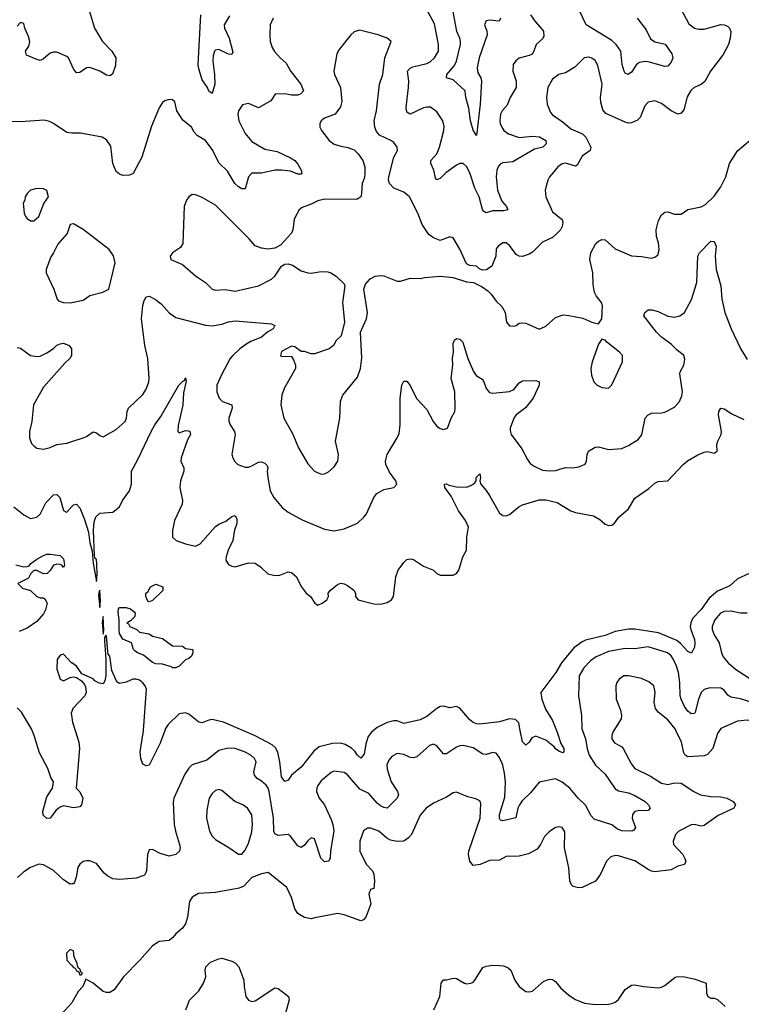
# Model space of a CAD drawing. Header units: inches. Extents: x 1834610 to 2027685, y 642842 to 774116.
# Tile 618 of 632: x 2009685 to 2014054, y 748343 to 754301. Entities that reach past the tile are written whole.
import ezdxf

# ---------------------------------------------------------------- set-up
doc = ezdxf.new("R2010")
doc.units = ezdxf.units.IN
doc.header["$MEASUREMENT"] = 0
for name, color, linetype in [('C0704', 7, 'Continuous'), ('C0705', 7, 'Continuous'), ('C0714', 7, 'Continuous'), ('C0715', 7, 'Continuous')]:
    doc.layers.add(name, color=color, linetype=linetype)

msp = doc.modelspace()

# ---------------------------------------------------------------- linework, layer by layer
at = {"layer": 'C0704', "color": 5}
for points, elevation in [([(2010000, 749534.7), (2009950, 749544.2), (2009926, 749534), (2009904.7, 749515.3), (2009870, 749469.5), (2009850, 749467.6), (2009828, 749488), (2009825.6, 749510), (2009850, 749598.8), (2009884, 749650), (2009889.2, 749690), (2009874.6, 749714.6), (2009856.1, 749770), (2009805.3, 749865.3), (2009773.6, 749970), (2009760.5, 750000)], 240), ([(2010000, 749071.1), (2009990, 749069.6), (2009950, 749095.4), (2009890, 749153.3), (2009830, 749187.3), (2009802, 749190), (2009750, 749170.8), (2009710, 749145.5), (2009672, 749110)], 260), ([(2010000, 748670.7), (2009990, 748675.3), (2009967.9, 748652.1), (2009971.3, 748610), (2010000, 748577.4)], 280), ([(2010000, 748352.6), (2009955.8, 748304.2), (2009917.3, 748270), (2009914, 748250), (2009922, 748230), (2009970, 748166.8), (2009992.7, 748152.7), (2010000, 748151.8)], 280)]:
    msp.add_lwpolyline(points, dxfattribs=dict(at, elevation=elevation))
at = {"layer": 'C0705', "color": 5}
for points, elevation in [([(2010000, 754026.2), (2009980.5, 754070), (2009970, 754078.5), (2009910, 754103.6), (2009890, 754105.6), (2009870, 754097.6), (2009830, 754064.5), (2009810, 754055.1), (2009790, 754059.5), (2009726.8, 754086.8), (2009720.4, 754110), (2009739.9, 754140.1), (2009747.5, 754170), (2009739.5, 754199.5), (2009715.8, 754250), (2009710, 754279), (2009690, 754285.1), (2009670, 754262.4)], 240), ([(2010000, 753614.4), (2009970, 753619), (2009890, 753673.7), (2009865.4, 753685.4), (2009832.6, 753692.6), (2009690, 753682.7), (2009590, 753684.2)], 260), ([(2010000, 753063.6), (2009990, 753062), (2009972.5, 753007.5), (2009916.8, 752943.2), (2009890.7, 752890), (2009873.5, 752866.5), (2009845.5, 752790), (2009845.5, 752770), (2009892.7, 752670), (2009912.7, 752610), (2009920.8, 752600.8), (2009948.9, 752588.9), (2009990, 752587.6), (2010000, 752589.5)], 280), ([(2009670, 752318), (2009690, 752313), (2009750, 752268.8), (2009790, 752262.4), (2009810, 752265.2), (2009850, 752284.7), (2009890, 752311.6), (2009910, 752331.6), (2009930, 752340.3), (2009950, 752343.7), (2009984.7, 752330), (2009999.3, 752310), (2009999.6, 752270), (2009988.9, 752250), (2009957.7, 752222.3), (2009830, 752076.9), (2009768.8, 751970), (2009758.7, 751870), (2009744.9, 751810), (2009745.5, 751770), (2009756.7, 751736.7), (2009770, 751721.6), (2009790, 751708.5), (2009830, 751702), (2009870, 751711.8), (2009910, 751730.2), (2009970, 751739), (2010000, 751748.4)], 260), ([(2009650, 751353.8), (2009710, 751304.4), (2009750, 751283), (2009790, 751290.3), (2009810, 751308.5), (2009842.5, 751377.5), (2009890, 751426.4), (2009910, 751428.4), (2009929.2, 751409.2), (2009950, 751330.8), (2009963.8, 751323.8), (2009970, 751322), (2010000, 751355)], 240), ([(2009662, 751002), (2009710, 750990.3), (2009730, 750992.4), (2009742.9, 750997.1), (2009752.7, 751010), (2009790, 751037.1), (2009830, 751058.8), (2009850, 751066.8), (2009870, 751067.3), (2009930, 751059.1), (2009950, 751038.8), (2009957.1, 751002.9), (2009950, 750986), (2009939.6, 750999.6), (2009930, 751003.7), (2009910, 751007), (2009890, 751001.2), (2009870, 750968), (2009851.2, 750948.9), (2009828.4, 750948.4), (2009790, 750968), (2009770, 750968), (2009752, 750950), (2009738, 750922), (2009674, 750890), (2009702, 750862), (2009750, 750846), (2009790, 750811.3), (2009810, 750802), (2009830, 750802), (2009836.9, 750796.9), (2009851.3, 750770), (2009840.7, 750730), (2009830, 750706), (2009790, 750659.3), (2009730, 750619.3), (2009681.4, 750598.6)], 220), ([(2010000, 750409.3), (2009999, 750410), (2009950, 750462.7), (2009930, 750456), (2009913, 750430), (2009910.4, 750370), (2009930, 750310.8), (2009950, 750300.5), (2009990, 750320.7), (2010000, 750322.3)], 240), ([(2009760.5, 750000), (2009756.2, 750010), (2009695.3, 750110), (2009670, 750137.3)], 240), ([(2010000, 750114.9), (2009996.1, 750103.9), (2010000, 750078.4)], 240)]:
    msp.add_lwpolyline(points, dxfattribs=dict(at, elevation=elevation))
at = {"layer": 'C0705', "color": 5, "elevation": 280}
msp.add_lwpolyline([(2009790, 753279), (2009750, 753268.7), (2009730, 753248.7), (2009718.8, 753230), (2009716, 753210), (2009706, 753190), (2009713, 753130), (2009720.5, 753110), (2009730, 753097.3), (2009750, 753084), (2009770, 753084), (2009801.2, 753110), (2009832.1, 753187.9), (2009859.3, 753230), (2009850, 753268), (2009830, 753277.2)], close=True, dxfattribs=at)
at = {"layer": 'C0714', "color": 5}
for points, elevation in [([(2013283.2, 750000), (2013277, 749990), (2013270.3, 749970), (2013270.4, 749950), (2013285.3, 749925.3), (2013330, 749900.4), (2013338.7, 749890), (2013390, 749795.5), (2013408.6, 749770), (2013504.1, 749724.1), (2013570, 749681.3), (2013610, 749672.6), (2013650, 749682.4), (2013690, 749682), (2013767, 749630), (2013806.4, 749610), (2013870, 749599.7), (2013930, 749598), (2013966.8, 749590), (2014005.5, 749570), (2014018, 749550), (2014007.7, 749530), (2013914.8, 749485.2), (2013830, 749424.4), (2013810, 749420.7), (2013770, 749431.5), (2013750, 749429.8), (2013676.3, 749390), (2013654.9, 749370), (2013640.8, 749330), (2013644.4, 749310), (2013699.1, 749250), (2013710.3, 749230), (2013717.6, 749210), (2013710.2, 749189.8), (2013670, 749179.7), (2013630, 749157.3), (2013530, 749144.7), (2013510, 749148.2), (2013490, 749159.1), (2013410, 749211.8), (2013310, 749242.2), (2013290, 749243.7), (2013264.2, 749235.8), (2013237.3, 749210), (2013201.1, 749130), (2013171.5, 749088.5), (2013090, 749049.8), (2013068.4, 749048.4), (2013035.1, 749055.1), (2013025, 749065), (2013015.6, 749090), (2013010.5, 749169.5), (2012982.8, 749290), (2012986.2, 749386.2), (2012970, 749412), (2012950, 749417.6), (2012930, 749413.3), (2012890, 749385.6), (2012862, 749358), (2012838.3, 749310), (2012817.6, 749282.4), (2012766.3, 749253.7), (2012710, 749238.6), (2012630, 749238), (2012590, 749214.8), (2012530, 749213.3), (2012472, 749188), (2012430, 749183.7), (2012410, 749209.2), (2012402.9, 749250), (2012404.7, 749270), (2012472.5, 749470), (2012477.1, 749557.2), (2012470, 749575.1), (2012447.2, 749587.2), (2012399.1, 749599.1), (2012330, 749626.3), (2012310, 749622), (2012270, 749596.3), (2012190, 749560.5), (2012145.7, 749530), (2012110, 749487.3), (2012056.5, 749370), (2012039.6, 749350), (2012010, 749330.9), (2011971.4, 749328.6), (2011930, 749336.1), (2011907.8, 749347.8), (2011859.6, 749390), (2011811.9, 749408.2), (2011790, 749408.2), (2011767.6, 749392.4), (2011744, 749330), (2011743.6, 749270), (2011783.6, 749190), (2011821.1, 749150), (2011828.7, 749130), (2011832.4, 749087.6), (2011830, 749044), (2011810, 749038), (2011799.1, 749010), (2011810.2, 748950), (2011780.9, 748870), (2011766.8, 748853.2), (2011750, 748847.1), (2011650, 748883.5), (2011610, 748891.6), (2011472.8, 748867.2), (2011450, 748859.3), (2011410, 748869.2), (2011370, 748892.3), (2011350, 748920.9), (2011330.7, 748990), (2011302.5, 749050), (2011190, 749140.7), (2011150, 749132.8), (2011090.3, 749109.7), (2011042.3, 749057.7), (2011013.8, 749046.2), (2010870, 749019.8), (2010767.2, 749012.8), (2010730, 748991.8), (2010714, 748966), (2010701.1, 748870), (2010688.4, 748830), (2010670, 748803.7), (2010630, 748769.5), (2010612.9, 748747.1), (2010590, 748728.3), (2010530, 748722), (2010490, 748697.6), (2010412, 748610), (2010313.7, 748510), (2010256.3, 748430), (2010230, 748414.5), (2010210, 748414), (2010190, 748420.5), (2010130, 748471.6), (2010085.4, 748494.6), (2010067.7, 748450), (2010039.9, 748420.1), (2010003.6, 748356.4), (2010000, 748352.6)], 280), ([(2013092.2, 750000), (2013111.4, 749950), (2013120.7, 749890), (2013132.4, 749850), (2013170.5, 749790.5), (2013230, 749734.7), (2013290, 749647.1), (2013310, 749634.3), (2013370, 749622), (2013410, 749606.3), (2013471.3, 749570), (2013491.4, 749550), (2013502.4, 749530), (2013490, 749516.2), (2013426.5, 749513.5), (2013410.2, 749509.8), (2013401, 749499), (2013395.6, 749490), (2013393.8, 749470), (2013414.3, 749410), (2013403.6, 749396.4), (2013390.8, 749390), (2013330, 749392.6), (2013303.6, 749403.6), (2013270, 749428.9), (2013163.6, 749463.6), (2013144.1, 749484.1), (2013110, 749547.9), (2013066.5, 749590), (2013014.9, 749650), (2012970, 749688.1), (2012930, 749707.3), (2012830, 749687.8), (2012777, 749623), (2012726.8, 749573.2), (2012711, 749550), (2012701, 749530), (2012689, 749471), (2012610, 749452.8), (2012596.2, 749456.2), (2012589.8, 749469.8), (2012591, 749491), (2012623.2, 749596.8), (2012626.5, 749686.5), (2012621.3, 749741.3), (2012609.9, 749789.9), (2012590, 749835.8), (2012570, 749863.5), (2012550, 749867.6), (2012510, 749854.3), (2012490, 749855.6), (2012430, 749895), (2012370, 749908.8), (2012350, 749907.4), (2012330, 749898.5), (2012270, 749858), (2012250, 749858.4), (2012210, 749907.8), (2012190, 749916.9), (2012166.4, 749910), (2012090, 749839.8), (2012070, 749833.5), (2012050, 749837.3), (2012010, 749854.8), (2011970, 749860.4), (2011938.1, 749841.9), (2011919.6, 749820.4), (2011907.4, 749792.6), (2011910, 749764.9), (2011935.1, 749690), (2011972.4, 749630), (2011978.5, 749610), (2011970.3, 749590), (2011910, 749529.7), (2011890, 749533.3), (2011870, 749543.5), (2011850, 749559.3), (2011798.2, 749618.2), (2011745, 749645), (2011670, 749732.5), (2011650, 749744.8), (2011586.7, 749753.3), (2011570, 749746), (2011510, 749694.7), (2011490, 749667.6), (2011483.2, 749650), (2011483, 749630), (2011498.7, 749590), (2011530, 749549.2), (2011570, 749462), (2011581.7, 749430), (2011586.7, 749393.3), (2011567.3, 749270), (2011565.7, 749230), (2011556.3, 749210), (2011530, 749204.7), (2011507.4, 749227.4), (2011470, 749344), (2011450, 749349.3), (2011430, 749332.7), (2011410, 749305.6), (2011390, 749292), (2011370, 749300.9), (2011322.5, 749362.5), (2011310, 749369.5), (2011250, 749363.9), (2011230, 749374), (2011224, 749390), (2011221.3, 749470), (2011195.2, 749630), (2011189.2, 749650), (2011176.5, 749670), (2011150, 749693.9), (2011123.5, 749710), (2011105.8, 749730), (2011102.9, 749750), (2011116.4, 749810), (2011107.4, 749830), (2011085.1, 749850), (2011046, 749870), (2010990, 749889.9), (2010946.7, 749893.3), (2010890, 749879.3), (2010818.8, 749821.2), (2010730, 749791.1), (2010710, 749771.5), (2010684.7, 749735.3), (2010618, 749590), (2010614.8, 749565.2), (2010620.9, 749430), (2010627.9, 749390), (2010653.2, 749310), (2010657.2, 749290), (2010653, 749270), (2010630, 749249), (2010590, 749240.3), (2010535.8, 749255.8), (2010490, 749280.7), (2010470, 749277.2), (2010459.5, 749250), (2010452.3, 749150), (2010445.3, 749130), (2010436.9, 749123.1), (2010390, 749106.5), (2010290, 749098.8), (2010250, 749101.5), (2010218.2, 749118.2), (2010197.1, 749137.2), (2010150, 749195.4), (2010110, 749211.3), (2010090, 749211.6), (2010070, 749207.8), (2010049.2, 749190.8), (2010038, 749170), (2010027.6, 749112.4), (2010017.2, 749082.8), (2010010, 749072.7), (2010000, 749071.1)], 260), ([(2010020.2, 750000), (2010042.5, 749930), (2010047.4, 749890), (2010027.4, 749650), (2010050, 749627.7), (2010066.7, 749590), (2010059.1, 749550), (2010050, 749537.2), (2010010, 749532.8), (2010000, 749534.7)], 240), ([(2010564, 750000), (2010536.6, 749923.4), (2010470, 749789.2), (2010450, 749785.2), (2010430, 749796), (2010417.7, 749830), (2010414.8, 749870), (2010433.7, 749986.3), (2010434.7, 750000)], 240), ([(2011827, 750000), (2011814.2, 749990), (2011795.6, 749964.4), (2011780, 749920), (2011770, 749857.2), (2011750, 749833.3), (2011730, 749849.7), (2011714.3, 749874.3), (2011693.5, 749893.5), (2011655.4, 749915.4), (2011630, 749923.4), (2011578.1, 749921.9), (2011499.1, 749900.9), (2011465.9, 749874.1), (2011390, 749778), (2011330.9, 749729.1), (2011310, 749699.6), (2011290, 749691.6), (2011270, 749719), (2011260.2, 749810), (2011248.7, 749868.7), (2011234.6, 749894.6), (2011213.2, 749913.2), (2011110, 749968.1), (2011035.8, 750000)], 240), ([(2012935.4, 750000), (2012939.7, 749990), (2012961.4, 749921.4), (2012979.5, 749890), (2012978.8, 749870), (2012974.4, 749865.6), (2012950, 749874.5), (2012930, 749888), (2012921, 749901), (2012870, 749942.2), (2012810, 749965.3), (2012784.8, 749955.2), (2012770, 749929.6), (2012750, 749911.8), (2012730, 749932), (2012716.1, 750000)], 240), ([(2013922.1, 750000), (2013910, 749980.7), (2013880.8, 749890), (2013850, 749854.3), (2013830, 749847.3), (2013730, 749840.7), (2013712.9, 749852.9), (2013705.5, 749865.5), (2013691.5, 749930), (2013657.5, 750000)], 280), ([(2010000, 748577.4), (2010010, 748566), (2010022, 748562), (2010030, 748546), (2010042, 748542), (2010050, 748522), (2010058, 748522), (2010066, 748530), (2010056.4, 748536.4), (2010050, 748558), (2010042, 748562), (2010035.3, 748575.3), (2010034, 748590), (2010015.3, 748630), (2010010, 748666), (2010000, 748670.7)], 280), ([(2010690.8, 748310), (2010712.3, 748367.7), (2010770, 748424.4), (2010798.9, 748470), (2010812.8, 748510), (2010808, 748550), (2010811.3, 748570), (2010841.4, 748598.6), (2010890, 748618), (2010910, 748622), (2010970, 748603.6), (2010990.9, 748590.9), (2011011.5, 748570), (2011042.4, 748490), (2011043.9, 748450), (2011054.6, 748390), (2011070, 748367), (2011090, 748360.7), (2011110, 748364.5), (2011230, 748442.3), (2011250, 748438.9), (2011311.9, 748390), (2011316.9, 748370), (2011294.6, 748290)], 280), ([(2012192.9, 748310), (2012229.8, 748390), (2012236.2, 748470), (2012250, 748490.3), (2012270, 748490.3), (2012310, 748500.3), (2012330, 748498.3), (2012378.8, 748470), (2012390, 748466.9), (2012417.2, 748470), (2012430, 748476.4), (2012440.5, 748490), (2012490, 748564.9), (2012510, 748574.6), (2012550, 748580.2), (2012590, 748578.2), (2012615, 748575), (2012643, 748563), (2012658, 748550), (2012682.4, 748490), (2012710, 748450.8), (2012750, 748421), (2012770, 748418.8), (2012790, 748422.8), (2012857.5, 748482.5), (2012890, 748495.8), (2012910, 748493.8), (2012930, 748480.3), (2012961.5, 748441.5), (2013010, 748398.9), (2013050, 748372.4), (2013104.7, 748350), (2013170, 748342.2), (2013250, 748344.5), (2013270, 748347.3), (2013290, 748356.5), (2013310, 748372.4), (2013350, 748432.2), (2013390, 748458), (2013410, 748460.3), (2013462, 748450), (2013550, 748443.6), (2013570, 748446.3), (2013590, 748456.9), (2013653.5, 748506.5), (2013670, 748511.8), (2013710.9, 748509.1), (2013774.5, 748494.5), (2013841.1, 748470), (2013843.6, 748410), (2013850.4, 748390.4), (2013870, 748380.4), (2013890, 748380.4), (2013910, 748372.4), (2013957.1, 748330)], 280)]:
    msp.add_lwpolyline(points, dxfattribs=dict(at, elevation=elevation))
at = {"layer": 'C0714', "color": 5, "elevation": 280}
msp.add_lwpolyline([(2010890, 749642.4), (2010870, 749636.3), (2010850, 749618.7), (2010832.9, 749590), (2010817.2, 749517.2), (2010816.9, 749470), (2010833.8, 749390), (2010850, 749359.5), (2010870, 749339.6), (2010952.3, 749292.3), (2011010, 749250.8), (2011030, 749251), (2011050, 749276), (2011070, 749318.8), (2011090, 749387.3), (2011095.4, 749430), (2011089.8, 749490), (2011064.7, 749530), (2011036.2, 749550), (2010987.3, 749570), (2010910, 749637.6)], close=True, dxfattribs=at)
at = {"layer": 'C0715', "color": 5}
for points, elevation in [([(2010101.5, 754370), (2010139.1, 754250), (2010187.2, 754170), (2010242.4, 754110), (2010267.9, 754070), (2010264.4, 754024.4), (2010247.6, 753972.4), (2010230, 753961.3), (2010210, 753964.8), (2010170.5, 753990.6), (2010110, 754010.9), (2010090, 754009.6), (2010050, 753981.6), (2010030, 753979.6), (2010010, 754003.7), (2010000, 754026.2)], 240), ([(2013686.5, 754370), (2013736.4, 754276.4), (2013770, 754250.2), (2013796.3, 754243.7), (2013830, 754244.5), (2013930, 754271.4), (2013950, 754270.3), (2013970, 754262.6), (2013982.6, 754250), (2013990.2, 754230), (2013987.2, 754190), (2013976.9, 754150), (2013944.2, 754090), (2013866.8, 753990), (2013832.9, 753927.2), (2013810, 753908.5), (2013768.6, 753890), (2013747.5, 753872.5), (2013725.9, 753834.1), (2013705.2, 753754.8), (2013690, 753735.1), (2013670.2, 753729.8), (2013630, 753749.8), (2013570, 753794.4), (2013530, 753809.7), (2013490, 753801.6), (2013470, 753779.5), (2013442.4, 753710), (2013426.1, 753693.9), (2013390, 753677.2), (2013370, 753675.3), (2013350, 753681.4), (2013233.5, 753733.5), (2013216.2, 753756.2), (2013202.6, 753802.6), (2013201, 753830), (2013212, 753910), (2013184.7, 754024.7), (2013170, 754053.7), (2013150, 754068.4), (2013130, 754074.8), (2013102, 754070), (2013045.7, 754014.3), (2012990, 753980.5), (2012950, 753969.8), (2012910, 753942), (2012883.6, 753890), (2012875.5, 753830), (2012879.1, 753790), (2012898.9, 753738.9), (2012910, 753724.9), (2012978.1, 753678.1), (2013021.6, 753641.6), (2013092.2, 753610), (2013112.2, 753590), (2013142, 753530), (2013138.5, 753510), (2013090, 753475.3), (2013059.8, 753420.2), (2013050, 753414.6), (2012990, 753433.8), (2012970, 753429.8), (2012943.6, 753410), (2012918.6, 753381.4), (2012893.1, 753350), (2012883.1, 753330), (2012866, 753270), (2012870.4, 753229.6), (2012910, 753138.9), (2012970, 753092.7), (2012974.1, 753074.1), (2012970.3, 753050), (2012960.3, 753030), (2012930, 752998.3), (2012910, 752983.5), (2012850, 752955.4), (2012790, 752894.8), (2012770, 752882.3), (2012730, 752868.4), (2012710, 752869.7), (2012690, 752880.5), (2012650, 752935.6), (2012630, 752951.5), (2012610, 752951.8), (2012581, 752930), (2012570, 752915.3), (2012567, 752870), (2012543, 752810), (2012511.6, 752788.4), (2012490, 752785.6), (2012470, 752792), (2012450, 752809.3), (2012410, 752814), (2012390, 752824), (2012350, 752912.7), (2012310, 752981.2), (2012290, 752986.6), (2012230, 752965.1), (2012190, 752980.5), (2012161.6, 753001.6), (2012121.7, 753061.7), (2012095.1, 753130), (2012046, 753230), (2012010, 753258), (2011950, 753280.7), (2011924.5, 753310), (2011917.6, 753330), (2011919.6, 753350), (2011950.9, 753469.1), (2011971.8, 753510), (2011969.5, 753530), (2011950, 753557), (2011932.7, 753570), (2011862.8, 753602.8), (2011844.7, 753624.7), (2011835.3, 753650), (2011831, 753690), (2011845.3, 753750), (2011863.4, 753910), (2011882.9, 753970), (2011895.1, 754070), (2011935.1, 754170), (2011909.2, 754190), (2011856, 754210), (2011742, 754238), (2011710, 754227.6), (2011690.4, 754210), (2011619.4, 754120.6), (2011605.3, 754094.8), (2011587, 753990), (2011591.9, 753970), (2011627.8, 753890), (2011634.9, 753805.1), (2011626.7, 753773.3), (2011595.5, 753730), (2011530, 753705.1), (2011510.4, 753690), (2011502, 753670), (2011502.6, 753650), (2011512.2, 753630), (2011559.1, 753570), (2011590, 753548.5), (2011630, 753535.3), (2011671.9, 753528.1), (2011710, 753513.1), (2011734.9, 753490), (2011761.7, 753450), (2011773.8, 753410), (2011774.9, 753370), (2011773, 753347), (2011759, 753310), (2011755.5, 753250), (2011750, 753229), (2011727.3, 753212.7), (2011530, 753216), (2011490, 753204.8), (2011450, 753183.8), (2011395.5, 753164.5), (2011378, 753150), (2011354.4, 753110), (2011347.4, 753092.6), (2011338.3, 753030), (2011330, 753009.6), (2011263.8, 752936.2), (2011230, 752918.9), (2011190, 752912.1), (2011150, 752919.2), (2011110, 752933.6), (2011075.3, 752975.3), (2010870, 753178.2), (2010786.7, 753226.7), (2010750, 753240.5), (2010730, 753242.4), (2010710, 753228.3), (2010694.9, 753210), (2010680.6, 753170), (2010672.9, 752947.2), (2010658.4, 752921.6), (2010611, 752890), (2010596, 752870), (2010601, 752850), (2010670, 752819.3), (2010750.2, 752750.2), (2010810, 752710.4), (2010850, 752670.3), (2010870, 752664.9), (2010930, 752668.5), (2010990, 752657.6), (2011130, 752691.5), (2011210, 752731.8), (2011229.7, 752750), (2011269.8, 752810.2), (2011290, 752821.7), (2011310, 752823.6), (2011336.3, 752816.3), (2011390, 752781.1), (2011430, 752768.9), (2011450, 752767.2), (2011510, 752777), (2011550, 752774.4), (2011568.7, 752768.7), (2011601, 752750), (2011650, 752702), (2011654, 752690), (2011639.3, 752590), (2011652.4, 752470), (2011632.3, 752387.7), (2011600.7, 752359.3), (2011584.7, 752330), (2011558, 752310), (2011470, 752279.5), (2011450, 752279.3), (2011410, 752292.7), (2011390, 752293.2), (2011350, 752321.2), (2011330, 752325.2), (2011270, 752292.7), (2011264, 752270), (2011270, 752264.9), (2011330, 752262.8), (2011343.8, 752243.8), (2011354.9, 752210), (2011354.6, 752190), (2011286.7, 752070), (2011271.7, 752030), (2011265.5, 751970), (2011283.7, 751890), (2011336.5, 751796.5), (2011373.4, 751710), (2011430, 751612.7), (2011470, 751568.2), (2011510, 751550.5), (2011530, 751553), (2011555.6, 751564.4), (2011590, 751596.3), (2011611.4, 751630), (2011616.3, 751670), (2011597.7, 751750), (2011622.4, 751890), (2011627.9, 751992.1), (2011642.4, 752030), (2011730, 752138.8), (2011749.4, 752190), (2011755.6, 752255.6), (2011749.3, 752410), (2011785.1, 752490), (2011791.4, 752530), (2011769.4, 752670.6), (2011778.6, 752701.4), (2011807.2, 752732.8), (2011838, 752750), (2011870, 752752.7), (2011890.3, 752750.3), (2011970, 752719.5), (2011990, 752718.4), (2012050, 752737.3), (2012110, 752734), (2012138.9, 752741.1), (2012230, 752748.8), (2012310, 752740.4), (2012390, 752714.9), (2012432, 752710), (2012484.5, 752684.5), (2012520.4, 752660.4), (2012540.4, 752640.4), (2012570, 752598.8), (2012605.1, 752565.1), (2012623.7, 752530), (2012633.4, 752470), (2012650, 752448), (2012673.8, 752446.2), (2012690, 752450.7), (2012710, 752464), (2012730, 752467.3), (2012750, 752464), (2012830, 752428.2), (2012870, 752446), (2012930, 752498), (2012975.1, 752515.1), (2013010, 752512), (2013094, 752494), (2013150, 752470.8), (2013190, 752461), (2013209.2, 752490), (2013213.3, 752570), (2013207.8, 752590), (2013174.7, 752630), (2013165.4, 752650), (2013158, 752698), (2013155.3, 752770), (2013137.1, 752850), (2013142.4, 752890), (2013172.7, 752947.3), (2013190, 752961.7), (2013209.8, 752970.2), (2013230, 752968.7), (2013290, 752914.3), (2013390, 752872.4), (2013450, 752868.2), (2013510, 752858), (2013534.7, 752865.3), (2013550, 752881), (2013556.9, 752910), (2013552.4, 752950), (2013539.8, 752990), (2013538, 753030), (2013553.6, 753086.4), (2013570, 753120.4), (2013590, 753135.6), (2013610, 753138), (2013650, 753124.2), (2013690, 753124.6), (2013730, 753151.6), (2013810, 753169), (2013837.5, 753182.5), (2013890, 753233.7), (2013930.5, 753289.5), (2013960.7, 753350), (2013981.8, 753430), (2014030, 753506.7), (2014107.1, 753572.8)], 280), ([(2011220.3, 754310), (2011201.7, 754270), (2011199, 754210), (2011202.4, 754170), (2011213.2, 754133.2), (2011228, 754108), (2011261.6, 754070), (2011298, 754038), (2011327.1, 753987.1), (2011386.5, 753910), (2011403.8, 753870), (2011387.6, 753852.4), (2011370, 753845.1), (2011330, 753843.5), (2011290, 753852.8), (2011232, 753850), (2011206, 753810), (2011131.5, 753768.5), (2011070, 753794), (2011034.7, 753785.3), (2011009.1, 753750), (2011005.8, 753730), (2011011.3, 753690), (2011050, 753611.7), (2011090, 753564.9), (2011170, 753517.7), (2011244.2, 753504.2), (2011325.6, 753465.6), (2011350, 753448.5), (2011370, 753426), (2011390.3, 753390), (2011393.4, 753370), (2011390, 753367.3), (2011370, 753366.6), (2011324, 753384), (2011270.6, 753390.6), (2011230, 753390.5), (2011150, 753373.1), (2011090, 753372.7), (2011069.5, 753350.5), (2011050, 753277.6), (2011030, 753277.6), (2011010, 753288.9), (2010988.7, 753310), (2010943.9, 753383.9), (2010891.9, 753431.9), (2010850, 753515.6), (2010811.1, 753570), (2010760.4, 753600.4), (2010741.5, 753621.5), (2010725.6, 753650), (2010672.7, 753692.7), (2010635.6, 753750), (2010623.7, 753803.7), (2010610, 753817), (2010590, 753818.4), (2010564, 753810), (2010550, 753800.7), (2010530, 753767.6), (2010482.3, 753657.7), (2010425.5, 753470), (2010372.4, 753370), (2010350, 753360.5), (2010310, 753359.1), (2010290, 753365.4), (2010270, 753381.6), (2010248.8, 753430), (2010236.2, 753536.2), (2010210, 753575.1), (2010184, 753590), (2010053.9, 753613.9), (2010006.5, 753613.5), (2010000, 753614.4)], 260), ([(2010955, 754325), (2010922.2, 754270), (2010925, 754250), (2010953.8, 754190), (2010975.4, 754104.6), (2010970, 754089.6), (2010950, 754092.8), (2010890, 754120.8), (2010870, 754116.8), (2010864.7, 754110), (2010856.6, 754083.4), (2010853.9, 754050), (2010865.2, 753970), (2010867.2, 753910), (2010850, 753854), (2010830, 753869), (2010823.1, 753890), (2010790, 753936.9), (2010770, 754002.9), (2010766.7, 754030), (2010782.3, 754330)], 240), ([(2012777, 754330), (2012805.7, 754290), (2012850, 754240.4), (2012855.8, 754230), (2012857.6, 754202.4), (2012851.7, 754188.3), (2012812.6, 754150), (2012798.5, 754110), (2012786.8, 754093.2), (2012770, 754083.8), (2012710, 754068.4), (2012688.4, 754051.6), (2012673.4, 754030), (2012670.3, 753990), (2012691.6, 753930), (2012690.2, 753890), (2012654, 753830), (2012636.5, 753783.5), (2012606.5, 753750), (2012596.5, 753730), (2012591.7, 753690), (2012594.9, 753670), (2012610, 753640.5), (2012617, 753630), (2012643.7, 753610), (2012710, 753587.4), (2012790, 753595.4), (2012832.2, 753592.2), (2012870, 753570.3), (2012872.4, 753550), (2012852.4, 753530), (2012802.9, 753517.1), (2012670, 753440.3), (2012610, 753435.5), (2012593.4, 753426.6), (2012584.3, 753415.7), (2012574, 753390), (2012569, 753350), (2012577.3, 753270), (2012603.2, 753203.2), (2012633.1, 753170), (2012640.5, 753150), (2012616.4, 753143.6), (2012550, 753145.4), (2012510, 753132.4), (2012490, 753143.7), (2012467.5, 753230), (2012441.6, 753281.6), (2012410, 753375.1), (2012390, 753412.6), (2012370, 753430.9), (2012350, 753430.8), (2012330, 753420.7), (2012266, 753374), (2012230, 753340.9), (2012210, 753331.5), (2012202.1, 753342.2), (2012193, 753390), (2012174.8, 753430), (2012174, 753450), (2012210.9, 753489.1), (2012226.8, 753530), (2012253.3, 753630), (2012254.3, 753654.3), (2012246.9, 753690), (2012210, 753744.2), (2012171.6, 753771.6), (2012150, 753772.5), (2012130, 753767.2), (2012050, 753729.8), (2012030, 753740.7), (2012025.8, 753770), (2012039.8, 753890), (2012040.2, 753930), (2012032.5, 753990), (2012050, 754008.3), (2012065, 754015), (2012150, 754036), (2012170, 754046), (2012197.1, 754070), (2012220.7, 754110), (2012221, 754150), (2012195.7, 754275.7), (2012156.5, 754350)], 260), ([(2012596.2, 754310), (2012588.5, 754291.5), (2012530, 754298.9), (2012510, 754294.7), (2012499, 754270), (2012513.2, 754233.2), (2012515.3, 754210), (2012467.2, 754070), (2012454.4, 754010), (2012459.5, 753979.5), (2012476.6, 753950), (2012481.2, 753930), (2012473.1, 753790), (2012450, 753601.2), (2012430, 753633.2), (2012414, 753690), (2012404.8, 753764.8), (2012386.9, 753830), (2012383.1, 753870), (2012310, 753936.5), (2012269.6, 753950), (2012271.1, 753970), (2012316.7, 754023.3), (2012330.4, 754049.6), (2012353.9, 754150), (2012354.6, 754170), (2012350.4, 754190), (2012332.3, 754230), (2012308.7, 754350)], 240), ([(2013423.2, 754310), (2013478.9, 754238.9), (2013504.5, 754184.5), (2013530, 754167.8), (2013592.9, 754152.9), (2013633.7, 754093.7), (2013639.2, 754070), (2013630, 754044.2), (2013610, 754020.5), (2013590, 754016.9), (2013490, 754046.5), (2013470, 754048.5), (2013437.9, 754042.1), (2013418.5, 754030), (2013390, 753983.5), (2013368.5, 753968.5), (2013350, 753978.4), (2013344.2, 753990), (2013332, 754030), (2013323.7, 754110), (2013296.3, 754150), (2013270, 754174.7), (2013114, 754270), (2013076.2, 754350)], 260), ([(2010000, 752589.5), (2010070, 752603), (2010110, 752633), (2010188.3, 752651.7), (2010225.2, 752670), (2010263.5, 752830), (2010252.5, 752872.5), (2010226, 752910), (2010070, 753031.6), (2010010, 753065.2), (2010000, 753063.6)], 280), ([(2010000, 751748.4), (2010068.7, 751770), (2010090, 751779.3), (2010130, 751808), (2010150, 751802), (2010170, 751784), (2010190, 751776.3), (2010270, 751820.5), (2010323.5, 751870), (2010330.9, 751890), (2010335.8, 751930), (2010344.7, 751950), (2010430, 752032.2), (2010450, 752064.4), (2010467.6, 752110), (2010469.8, 752130), (2010461.4, 752250), (2010442, 752330), (2010422.2, 752490), (2010430, 752570.8), (2010438, 752602), (2010450, 752624.4), (2010470, 752628.8), (2010508.4, 752608.4), (2010541.4, 752581.4), (2010590, 752527), (2010630, 752499), (2010810, 752453), (2010850, 752448.2), (2010910, 752458.2), (2010950, 752471.9), (2010990, 752478.9), (2011210, 752461.3), (2011230.4, 752450), (2011220.4, 752430), (2011187.7, 752412.3), (2011150, 752379.5), (2011085.5, 752354.5), (2011060.3, 752339.7), (2011018.5, 752310), (2010973.8, 752266.2), (2010960.2, 752250), (2010907.5, 752152.5), (2010879.3, 752090), (2010879.3, 752050), (2010892.7, 752010), (2010913.4, 751990), (2010970.5, 751970), (2010972, 751950), (2010951.3, 751890), (2010951.3, 751871.3), (2010959, 751850), (2010984.7, 751810), (2010989.1, 751790), (2010970.5, 751670), (2010974.9, 751650), (2010987.9, 751627.9), (2011005.5, 751610), (2011050, 751592.9), (2011070, 751593.6), (2011090, 751600.7), (2011130, 751623.2), (2011150, 751624.6), (2011170, 751617.6), (2011183.4, 751603.4), (2011186.5, 751590), (2011182.7, 751570), (2011187.1, 751530), (2011202, 751450), (2011223.1, 751410), (2011274.4, 751350), (2011310, 751320.3), (2011395.1, 751275.1), (2011530, 751217.6), (2011590, 751207.2), (2011650, 751219.5), (2011730, 751254.4), (2011769.6, 751290), (2011784.2, 751310), (2011828.5, 751410), (2011846.7, 751433.3), (2011890, 751458), (2011949.6, 751470.4), (2011969.3, 751490), (2011962.9, 751510), (2011923.6, 751563.6), (2011902.6, 751610), (2011898.9, 751630), (2011909.7, 751670.2), (2011969.6, 751770), (2011982, 751798), (2011988.3, 751850), (2011988.6, 752010), (2011999.7, 752090), (2012010, 752114), (2012030, 752114), (2012050, 752087.7), (2012088.4, 752008.4), (2012150, 751942.8), (2012188.8, 751870), (2012210, 751841.3), (2012230, 751827.2), (2012250, 751820.3), (2012274.7, 751830), (2012297.4, 751890), (2012318.9, 751930), (2012322, 751950), (2012319.8, 752050), (2012297.6, 752130), (2012306.6, 752210), (2012304.8, 752250), (2012312, 752291.9), (2012310, 752342), (2012318.3, 752361.7), (2012328.7, 752371.3), (2012350, 752367), (2012368.6, 752350), (2012399.3, 752250), (2012431.8, 752171.8), (2012448.8, 752148.9), (2012485.1, 752125.1), (2012495.6, 752110), (2012510.3, 752070), (2012530, 752044.4), (2012550, 752040.9), (2012650, 752050.9), (2012676.6, 752063.4), (2012710, 752103.1), (2012730, 752116.5), (2012810, 752118.4), (2012830.6, 752110), (2012830.4, 752090), (2012793.7, 752010), (2012746.7, 751953.3), (2012691.5, 751910), (2012676.5, 751890), (2012655.3, 751830), (2012654.2, 751814.2), (2012660.3, 751790), (2012724.5, 751704.5), (2012758.9, 751638.9), (2012776.5, 751616.5), (2012799.9, 751600), (2012850, 751576), (2012890, 751570.3), (2012930, 751573.4), (2012990, 751590.3), (2013031.2, 751588.8), (2013070, 751595.3), (2013108.3, 751611.7), (2013116.9, 751630), (2013121.6, 751670), (2013129.4, 751690), (2013170, 751714), (2013190, 751716.3), (2013250, 751700.4), (2013330, 751706), (2013370, 751723.6), (2013430, 751761.1), (2013451.6, 751788.4), (2013470.9, 751889.1), (2013489.8, 751910.2), (2013510, 751919.5), (2013570, 751921.1), (2013590, 751925.7), (2013650, 751955.8), (2013678.9, 751990), (2013694.5, 752025.5), (2013697.4, 752050), (2013681.3, 752158.7), (2013682.9, 752170), (2013705.6, 752210), (2013712.7, 752247.3), (2013705.6, 752270), (2013663.3, 752303.3), (2013630, 752336.8), (2013570, 752379.8), (2013540.7, 752410), (2013464.5, 752510), (2013469.3, 752530), (2013490, 752544.9), (2013514.2, 752545.8), (2013550, 752536.1), (2013610, 752506.4), (2013650, 752501.8), (2013680.9, 752510), (2013709.8, 752530.2), (2013752.3, 752607.7), (2013785.2, 752710), (2013791.2, 752870), (2013801.3, 752890), (2013870, 752961.3), (2013890, 752959.1), (2013900.9, 752930), (2013894.7, 752870), (2013902, 752790), (2013930.3, 752690), (2013935.8, 752610), (2013954.7, 752530), (2013992.8, 752430), (2014050, 752310.6), (2014090, 752244.9)], 260), ([(2010000, 751355), (2010010, 751366), (2010030, 751370.3), (2010050, 751346.7), (2010077.5, 751277.5), (2010101, 751200.9), (2010110, 751136), (2010124.6, 751084.6), (2010130, 751012), (2010150, 750902), (2010154.6, 750945.4), (2010152.8, 751007.2), (2010150, 751034), (2010141.5, 751041.5), (2010137.5, 751057.5), (2010132.5, 751210), (2010137, 751263), (2010146.8, 751293.2), (2010170, 751314.9), (2010250, 751322), (2010290, 751353.4), (2010307.7, 751392.3), (2010350, 751450.7), (2010362.7, 751490), (2010361.5, 751570), (2010400.9, 751639.1), (2010480.7, 751810), (2010502.7, 751850), (2010540.7, 751899.3), (2010648.5, 752090), (2010670, 752112.7), (2010682.7, 752117.3), (2010690, 752134), (2010693.1, 752113.1), (2010677.5, 752042.5), (2010672, 751968), (2010644.7, 751844.7), (2010643, 751810), (2010650, 751802), (2010690, 751814.9), (2010710, 751813.4), (2010714.8, 751810), (2010719.1, 751790), (2010701.3, 751758.7), (2010661.8, 751650), (2010661.5, 751630), (2010678, 751590), (2010678.3, 751570), (2010658.6, 751510), (2010654.2, 751470), (2010670.9, 751390.9), (2010669.3, 751370), (2010622.2, 751270), (2010610.4, 751210), (2010611, 751170), (2010632, 751150), (2010688.7, 751128.7), (2010750, 751114.9), (2010777.4, 751130), (2010870, 751235.2), (2010890, 751248.9), (2010933.6, 751266.4), (2010970, 751295.5), (2010990, 751301), (2010999, 751279), (2011000.3, 751250), (2010985.7, 751214.3), (2010974.7, 751150), (2010948.2, 751091.8), (2010934.7, 751050), (2010933.1, 751030), (2010950, 751003.7), (2010970, 750993.4), (2010990, 750990.3), (2011070, 751014), (2011110, 751012.6), (2011143.8, 750990), (2011188.2, 750948.2), (2011230, 750936.9), (2011261, 750939), (2011310, 750960.5), (2011330, 750955.5), (2011362, 750930), (2011390, 750871.3), (2011418.8, 750830), (2011446, 750810), (2011471.3, 750770), (2011490, 750758.8), (2011517.2, 750770), (2011543.7, 750790), (2011555.1, 750810), (2011551.8, 750830), (2011567.8, 750850), (2011610, 750882.6), (2011630, 750891.1), (2011650, 750887.6), (2011670, 750877.6), (2011707.2, 750850), (2011719, 750830), (2011718.7, 750810), (2011733.4, 750790), (2011830, 750767), (2011870, 750764.1), (2011910, 750774.3), (2011935.6, 750790), (2011947.6, 750810), (2011963, 750930), (2011976.9, 750970), (2012010, 751015.5), (2012030, 751034.9), (2012050, 751039.5), (2012070, 751033.7), (2012130, 750994), (2012190.3, 750970.3), (2012210, 750950.7), (2012230, 750940.5), (2012310, 750940.5), (2012330, 750950.7), (2012344.5, 750970), (2012367.6, 751050), (2012389.7, 751090.3), (2012393.1, 751170), (2012402, 751230), (2012384.4, 751270), (2012341.4, 751330), (2012297.4, 751417.4), (2012259.6, 751470), (2012258, 751490), (2012270, 751491.7), (2012283.6, 751483.6), (2012330, 751474.5), (2012390, 751472.7), (2012417.1, 751482.9), (2012440.7, 751499.3), (2012449.6, 751510), (2012449.7, 751530.3), (2012470, 751553), (2012474.6, 751530), (2012470.3, 751510), (2012477, 751490), (2012510, 751452.9), (2012530, 751422.6), (2012590, 751314.6), (2012610, 751300.2), (2012630, 751298.3), (2012650, 751306), (2012706.9, 751353.2), (2012730, 751364.7), (2012830, 751395), (2012870, 751396.6), (2012939.6, 751379.7), (2013022.3, 751330), (2013050, 751318), (2013158.3, 751298.3), (2013196.7, 751276.7), (2013230, 751248.1), (2013250, 751239.5), (2013270, 751241.6), (2013286.2, 751253.8), (2013312, 751290), (2013370, 751341.6), (2013410, 751404.9), (2013495.1, 751464.9), (2013530, 751496.3), (2013550, 751507.3), (2013610, 751511), (2013701.2, 751610), (2013728.1, 751631.9), (2013790, 751667.7), (2013830, 751684), (2013850, 751687.3), (2013890, 751678.8), (2013908.7, 751690), (2013906.6, 751730), (2013911.3, 751750), (2013931.2, 751790), (2013934, 751810), (2013916.2, 751910), (2013917.2, 751930), (2013930, 751951.3), (2013950, 751946), (2013995.8, 751915.8), (2014070, 751881.1)], 240), ([(2014101.6, 750950), (2014030, 750916.8), (2013983.8, 750876.2), (2013910, 750843), (2013858.6, 750801.4), (2013810, 750732.1), (2013761.3, 750678.7), (2013748.5, 750651.5), (2013745, 750630), (2013748.4, 750610), (2013770.1, 750550), (2013772.7, 750530), (2013770, 750504), (2013751.9, 750468.2), (2013730, 750478), (2013686.3, 750526.3), (2013663.7, 750543.6), (2013551.8, 750591.8), (2013410, 750613.4), (2013370, 750612.4), (2013290, 750599.4), (2013230, 750574.5), (2013110, 750545.6), (2013090, 750536.8), (2013039.4, 750500.7), (2012964.8, 750410), (2012930.1, 750349.9), (2012839.7, 750230), (2012845.9, 750190), (2012868.6, 750128.6), (2012910, 750059.5), (2012935.4, 750000)], 240), ([(2014089.3, 750710.7), (2014050, 750710.6), (2013990, 750722.6), (2013950, 750719.8), (2013928, 750710), (2013893.6, 750670), (2013877.3, 750630), (2013876.9, 750610), (2013890, 750578.4), (2013919.7, 750530), (2013934, 750470), (2013945, 750445), (2013974.7, 750410), (2014018.2, 750370), (2014111.1, 750310)], 260), ([(2010434.7, 750000), (2010453, 750250), (2010444.6, 750270), (2010430, 750288.7), (2010410, 750304.1), (2010390, 750310.7), (2010370, 750309.8), (2010330, 750293.1), (2010290, 750283.6), (2010273.9, 750293.9), (2010242.5, 750362.5), (2010230, 750449.3), (2010221.5, 750461.5), (2010218, 750478), (2010210, 750572.7), (2010206, 750574), (2010198, 750562), (2010198, 750542), (2010206.4, 750430), (2010207, 750333), (2010200.6, 750299.4), (2010190, 750282.9), (2010166.3, 750286.3), (2010140.6, 750300.6), (2010130, 750311.6), (2010062, 750342), (2010030, 750389.2), (2010000, 750409.3)], 240), ([(2014190, 750146.5), (2014050, 750191.9), (2013990, 750200.7), (2013973.1, 750213.1), (2013950, 750243.5), (2013930, 750255), (2013862.8, 750257.2), (2013830, 750248.9), (2013811.2, 750228.8), (2013793.9, 750190), (2013774.9, 750110), (2013770, 750102.4), (2013750, 750099.8), (2013730, 750116.4), (2013710, 750145.8), (2013689.2, 750190), (2013683.4, 750210), (2013682, 750290), (2013674, 750350), (2013662.5, 750390), (2013643.9, 750430), (2013630, 750450.7), (2013606.3, 750470), (2013490, 750505.3), (2013410, 750494.8), (2013350, 750496.5), (2013250, 750477.9), (2013174.3, 750445.7), (2013140.4, 750420.4), (2013100, 750380), (2013072.3, 750330), (2013068.9, 750210), (2013087.2, 750090), (2013088.4, 750010), (2013092.2, 750000)], 260), ([(2010000, 750322.3), (2010010, 750324), (2010030, 750321), (2010059.8, 750299.8), (2010078.5, 750278.5), (2010084, 750264), (2010088, 750230), (2010080.5, 750210), (2010006.6, 750133.4), (2010000, 750114.9)], 240), ([(2013657.5, 750000), (2013652.7, 750010), (2013610, 750064), (2013550.7, 750110.7), (2013533.5, 750133.5), (2013526.8, 750170), (2013532.7, 750232.7), (2013523.6, 750270), (2013493.7, 750293.7), (2013450, 750314.2), (2013370, 750330.8), (2013342.8, 750330), (2013314.4, 750310), (2013300.3, 750290), (2013294.6, 750270), (2013295.6, 750190), (2013322.9, 750122.9), (2013328.7, 750090), (2013326.4, 750070), (2013283.2, 750000)], 280), ([(2012716.1, 750000), (2012706.6, 750046.6), (2012687.1, 750067.1), (2012650, 750069.9), (2012590, 750052.5), (2012470, 750038.3), (2012450, 750040.4), (2012430, 750048.4), (2012410, 750063.9), (2012350, 750135.1), (2012330, 750144.4), (2012290, 750136.4), (2012250, 750147.1), (2012230, 750144.2), (2012210, 750133), (2012150, 750083.7), (2012110, 750063.4), (2012010, 750042), (2011970, 750057.7), (2011950, 750059.2), (2011910, 750047.8), (2011850, 750018), (2011827, 750000)], 240), ([(2010000, 750078.4), (2010004.4, 750050), (2010020.2, 750000)], 240), ([(2011035.8, 750000), (2010919.7, 750050), (2010850, 750065.4), (2010830, 750062.9), (2010790, 750045.6), (2010770, 750049.8), (2010710, 750099.1), (2010690, 750106), (2010650, 750099.8), (2010584, 750036), (2010568.2, 750011.8), (2010564, 750000)], 240), ([(2014269.2, 750000), (2014250, 750019.1), (2014210, 750038.1), (2014090, 750063.2), (2014030, 750056.5), (2013930, 750012.6), (2013922.1, 750000)], 280)]:
    msp.add_lwpolyline(points, dxfattribs=dict(at, elevation=elevation))
for points, elevation in [([(2013210, 752368.7), (2013190, 752338), (2013150.3, 752230), (2013143.8, 752190), (2013147.7, 752150), (2013161, 752110), (2013181, 752090), (2013210, 752075.5), (2013250, 752070.7), (2013270, 752091), (2013334, 752230), (2013335.1, 752270), (2013317.2, 752290), (2013239, 752350), (2013230, 752362)], 280), ([(2010470, 750778), (2010462, 750782), (2010448, 750810), (2010448.7, 750830), (2010460.4, 750839.6), (2010478, 750870), (2010510, 750884.7), (2010552, 750870), (2010552.7, 750847.3), (2010490, 750786)], 220), ([(2010170, 750848.7), (2010163.4, 750836.6), (2010162.3, 750817.7), (2010170, 750744.7), (2010174.5, 750785.5)], 240), ([(2010610, 750379), (2010604.5, 750384.5), (2010550, 750401.2), (2010510, 750403.7), (2010490, 750412), (2010435.7, 750455.7), (2010398, 750470), (2010382, 750482), (2010373.6, 750490), (2010362, 750530), (2010310, 750552.7), (2010290, 750586), (2010286.8, 750610), (2010288.2, 750668.2), (2010282, 750718), (2010284.1, 750735.9), (2010290, 750744.7), (2010330, 750744.7), (2010355.3, 750735.3), (2010378.8, 750718.8), (2010384.7, 750710), (2010382, 750690), (2010356.9, 750663.1), (2010334, 750650), (2010344.7, 750644.7), (2010352, 750630), (2010394, 750610), (2010410, 750594), (2010470, 750584.7), (2010490, 750571.3), (2010550, 750556), (2010610, 750511.3), (2010670, 750511), (2010690, 750496), (2010734, 750490), (2010734, 750470), (2010724.7, 750450), (2010710, 750435.3), (2010690, 750428), (2010650, 750388.7), (2010630, 750379)], 220), ([(2010190, 750688.7), (2010183.8, 750656.2), (2010190, 750582), (2010195.6, 750604.4)], 240)]:
    msp.add_lwpolyline(points, close=True, dxfattribs=dict(at, elevation=elevation))

doc.saveas('drawing.dxf')
